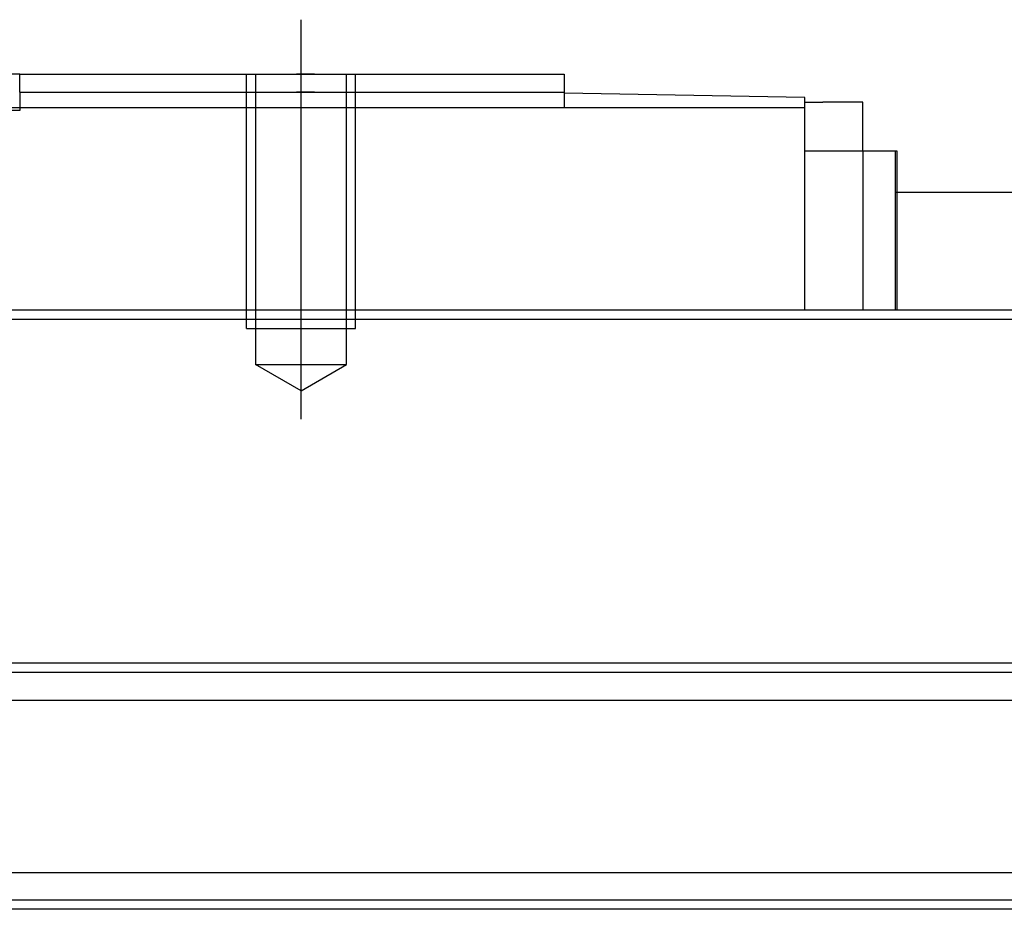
# Model space of a CAD drawing. Header units: millimetres. Extents: x -1108 to 3135, y -1596 to 860.
# Tile 495 of 649: x 985 to 1040, y -951 to -902. Entities that reach past the tile are written whole.
import ezdxf
from ezdxf.lldxf.tags import DXFTag

# ---------------------------------------------------------------- set-up
doc = ezdxf.new("R2010")
doc.units = ezdxf.units.MM
doc.layers.get('0').update_dxf_attribs({"linetype": 'CONTINUOUS'})
tags = doc.linetypes.add('DASHED', pattern=[25.72, 12.86, -12.86]).pattern_tags.tags
tags[6:7] = [DXFTag(74, 4), DXFTag(75, 0), DXFTag(340, '0'), DXFTag(46, 0.0), DXFTag(50, 0.0), DXFTag(44, 0.0), DXFTag(45, 0.0)]
tags[4:5] = [DXFTag(74, 4), DXFTag(75, 0), DXFTag(340, '0'), DXFTag(46, 0.0), DXFTag(50, 0.0), DXFTag(44, 0.0), DXFTag(45, 0.0)]

msp = doc.modelspace()

# ---------------------------------------------------------------- linework, layer by layer
at = {"ltscale": 0.2}
msp.add_line((1000.885, -924.024), (1000.885, -902.024), dxfattribs=at)
at = {"linetype": 'Continuous'}
for p, q in [((985.385, -905.024), (970.385, -905.024)), ((985.385, -905.024), (1015.385, -905.024)), ((985.385, -906.024), (985.385, -905.024)), ((1015.385, -905.024), (1015.385, -906.024)), ((985.385, -906.024), (1015.385, -906.024)), ((985.385, -906.024), (985.385, -906.874)), ((1015.385, -906.024), (1015.385, -906.874)), ((1028.635, -906.305), (1015.385, -906.074)), ((1028.635, -906.874), (1028.635, -906.305)), ((1028.635, -906.874), (927.135, -906.874)), ((1028.635, -906.574), (1029.635, -906.574)), ((1028.635, -918.024), (1028.635, -906.874)), ((1031.835, -906.574), (1029.635, -906.574)), ((1031.835, -909.274), (1031.835, -906.574)), ((1031.835, -909.274), (1028.635, -909.274)), ((1033.635, -909.274), (1031.835, -909.274)), ((1031.835, -909.274), (1031.835, -916.524)), ((1033.635, -918.024), (1033.635, -909.274)), ((1033.735, -909.274), (1033.635, -909.274)), ((1033.735, -918.024), (1033.735, -909.274)), ((1033.635, -911.524), (1149.126, -911.524)), ((1147.56, -918.024), (884.385, -918.024)), ((1142.873, -937.474), (884.385, -937.474)), ((1140.091, -949.024), (884.385, -949.024)), ((1139.609, -951.024), (884.385, -951.024))]:
    msp.add_line(p, q, dxfattribs=at)
at = {"linetype": 'DASHED', "ltscale": 0.1}
for p, q in [((997.885, -919.024), (997.885, -905.024)), ((998.385, -905.024), (998.385, -921.024)), ((1003.385, -921.024), (1003.385, -905.024)), ((1003.885, -919.024), (1003.885, -905.024)), ((997.885, -919.024), (1003.885, -919.024)), ((998.385, -921.024), (1003.385, -921.024)), ((1000.885, -922.467), (998.385, -921.024)), ((1000.885, -922.467), (1003.385, -921.024))]:
    msp.add_line(p, q, dxfattribs=at)
at = {"linetype": 'DASHED'}
for p, q in [((985.385, -906.874), (985.385, -907.024)), ((985.385, -907.024), (970.385, -907.024)), ((1142.38, -939.524), (884.385, -939.524)), ((1139.729, -950.524), (884.385, -950.524))]:
    msp.add_line(p, q, dxfattribs=at)
msp.add_line((796.385, -918.524), (1538.385, -918.524))
at = {"linetype": 'DASHED', "ltscale": 0.1}
for points in [[(1001.635, -905.024), (1000.635, -905.024)], [(1001.635, -906.024), (1000.635, -906.024)]]:
    msp.add_open_spline(points, degree=1, dxfattribs=at)
at = {"linetype": 'Continuous'}
for points in [[(1031.835, -916.524), (1031.835, -918.024)], [(1142.753, -937.974), (884.385, -937.974)]]:
    msp.add_open_spline(points, degree=1, dxfattribs=at)

doc.saveas('drawing.dxf')
